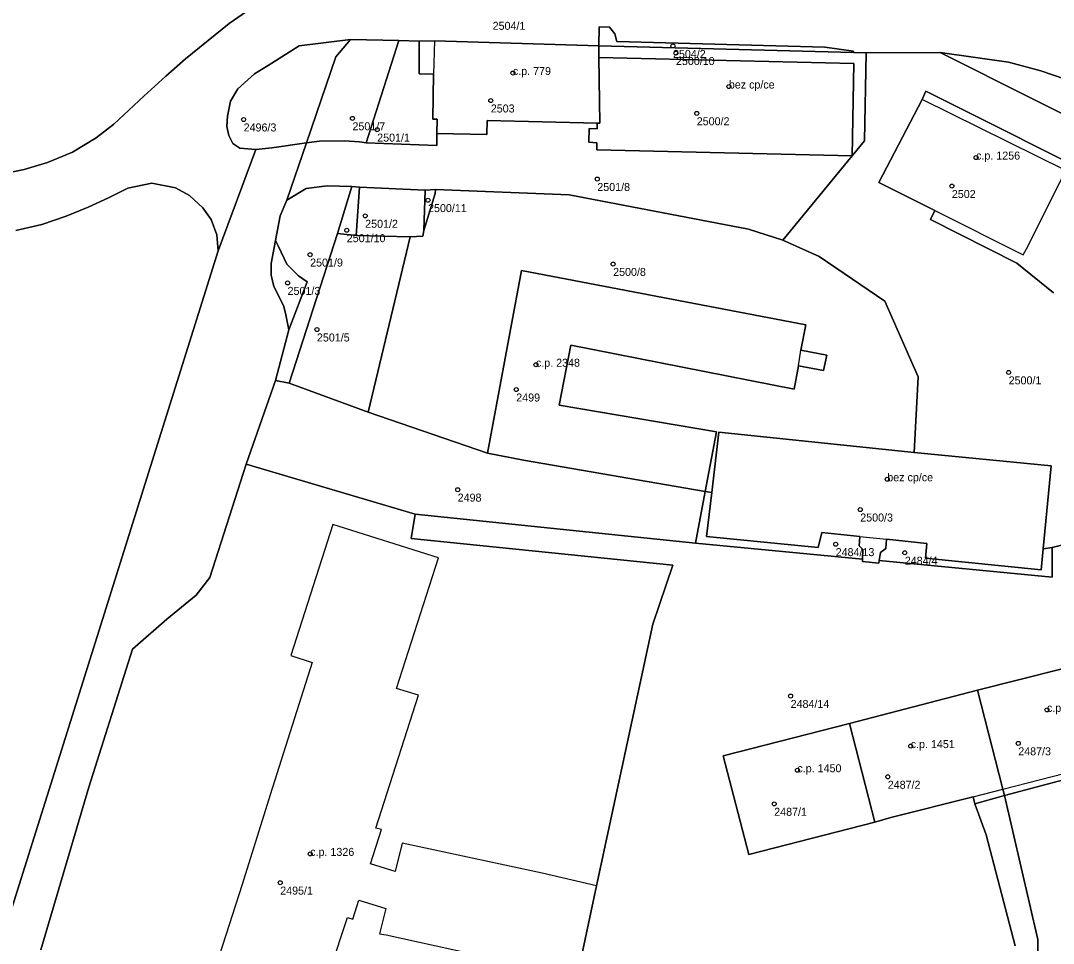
# Model space of a CAD drawing. Extents: x -878211 to -870363, y -1058464 to -1052522.
# Drawn here: x -874203.7 to -874074.6, y -1055566.8 to -1055451.4 of the extents above; entities that cross this region are included whole.
import ezdxf

# ---------------------------------------------------------------- set-up
doc = ezdxf.new("R2010")
doc.units = 0
for name, color, linetype in [('Definiční body', 7, 'Continuous'), ('Polygon budovy', 7, 'Continuous'), ('Polygon parcely', 7, 'Continuous')]:
    doc.layers.add(name, color=color, linetype=linetype)

msp = doc.modelspace()

# ---------------------------------------------------------------- linework, layer by layer
at = {"layer": 'Definiční body'}
for centre in [(-874122.14, -1055454.60994), (-874121.77, -1055455.49994), (-874142.15, -1055457.98994), (-874115.16, -1055459.67994), (-874144.91, -1055461.42994), (-874119.17, -1055463.02994), (-874175.8, -1055463.79994), (-874162.2, -1055463.65994), (-874159.11, -1055465.06994), (-874084.26, -1055468.55994), (-874131.6, -1055471.23994), (-874087.29, -1055472.11994), (-874152.75, -1055473.87994), (-874160.61, -1055475.83994), (-874162.91, -1055477.63994), (-874167.49, -1055480.68994), (-874129.62, -1055481.85994), (-874170.31, -1055484.22994), (-874166.64, -1055490.04994), (-874139.27, -1055494.44994), (-874080.19, -1055495.40994), (-874141.73, -1055497.54994), (-874095.36, -1055508.75994), (-874149.05, -1055510.05994), (-874098.74, -1055512.54994), (-874101.81, -1055516.87994), (-874093.17, -1055517.94994), (-874107.44, -1055535.84994), (-874075.4, -1055537.57994), (-874078.99, -1055541.76994), (-874092.43, -1055542.10994), (-874106.59, -1055545.12994), (-874095.3, -1055545.94994), (-874109.49, -1055549.32994), (-874167.48, -1055555.57994), (-874171.23, -1055559.17994)]:
    msp.add_circle(centre, 0.25, dxfattribs=at)
at = {"layer": 'Polygon budovy'}
for points in [[(-874152.06, -1055458.13), (-874152.15, -1055463.76), (-874151.63, -1055463.77), (-874151.64, -1055465.56), (-874145.4, -1055465.66), (-874145.38, -1055463.93), (-874131.6, -1055464.26), (-874131.3, -1055464.27), (-874131.41, -1055456.03), (-874131.39, -1055454.58), (-874151.95, -1055453.98)], [(-874132.61, -1055464.91), (-874132.65, -1055466.65), (-874131.64, -1055466.71), (-874131.66, -1055467.6), (-874099.76, -1055468.32), (-874099.56, -1055456.81), (-874131.41, -1055456.03), (-874131.3, -1055464.27), (-874131.6, -1055464.26), (-874131.62, -1055464.95)], [(-874091, -1055461.29), (-874096.4, -1055471.67), (-874089.43, -1055475.19), (-874078.38, -1055480.72), (-874077.98, -1055479.95), (-874073.46, -1055471.02), (-874073.03, -1055470.19)], [(-874145.31, -1055505.48), (-874140.84, -1055506.38), (-874118.14, -1055510.27), (-874116.69, -1055502.82), (-874136.36, -1055499.5), (-874134.89, -1055492), (-874107.01, -1055497.49), (-874106.44, -1055494.57), (-874106.16, -1055492.64), (-874105.53, -1055489.47), (-874141.07, -1055482.66)], [(-874074.86, -1055507.09), (-874092.01, -1055505.42), (-874116.41, -1055502.88), (-874117.3, -1055510.42), (-874117.95, -1055515.93), (-874104.01, -1055517.3), (-874103.55, -1055515.43), (-874098.77, -1055515.93), (-874095.46, -1055516.25), (-874090.43, -1055516.78), (-874090.57, -1055518.64), (-874076.11, -1055520.06), (-874075.87, -1055517.46)], [(-874084.09, -1055535.12), (-874080.93, -1055547.5), (-874065.49, -1055543.55), (-874068.56, -1055531.21)], [(-874084.09, -1055535.12), (-874100.1, -1055539.27), (-874096.93, -1055551.61), (-874094.92, -1055551.05), (-874084.63, -1055548.45), (-874080.93, -1055547.5)], [(-874100.1, -1055539.27), (-874115.89, -1055543.33), (-874112.67, -1055555.66), (-874096.93, -1055551.61)]]:
    msp.add_lwpolyline(points, close=True, dxfattribs=at)
for points in [[(-874134.1, -1055570.95), (-874131.7, -1055559.59), (-874138.51, -1055558), (-874155.98, -1055554.25), (-874156.87, -1055557.79), (-874159.95, -1055556.83), (-874158.59, -1055552.55), (-874159.26, -1055552.35), (-874153.94, -1055535.74), (-874156.69, -1055534.9), (-874151.46, -1055518.58), (-874164.67, -1055514.4), (-874169.91, -1055530.78), (-874167.23, -1055531.64), (-874172.48, -1055548.21), (-874176, -1055559.41), (-874181.31, -1055575.93)], [(-874168.15, -1055580.11), (-874163.73, -1055566.29), (-874162.82, -1055563.52), (-874162.17, -1055563.73), (-874161.41, -1055561.38), (-874158.02, -1055562.4), (-874158.81, -1055565.56), (-874157.97, -1055565.71), (-874140.96, -1055569.44)]]:
    msp.add_lwpolyline(points, dxfattribs=at)
at = {"layer": 'Polygon parcely'}
for points in [[(-874206.3, -1055470.66), (-874203.22, -1055470.04), (-874200.33, -1055469.18), (-874197.18, -1055467.87), (-874194.23, -1055466.07), (-874192.04, -1055464.36), (-874188.29, -1055460.9), (-874185.54, -1055458.37), (-874183.06, -1055456.21), (-874177.59, -1055451.78), (-874174.34, -1055449.55), (-874169.81, -1055447.22), (-874166.06, -1055445.81), (-874162.22, -1055444.67), (-874158.11, -1055444.21), (-874198.9, -1055442.81), (-874202.95, -1055442.48), (-874204.59, -1055441.91)], [(-874068.39, -1055450.86), (-874075.38, -1055448.65), (-874086.9, -1055446.64), (-874097.68, -1055446.23), (-874158.11, -1055444.21), (-874162.22, -1055444.67), (-874166.06, -1055445.81), (-874169.81, -1055447.22), (-874174.34, -1055449.55), (-874177.59, -1055451.78), (-874183.06, -1055456.21), (-874185.54, -1055458.37), (-874188.29, -1055460.9), (-874192.04, -1055464.36), (-874194.23, -1055466.07), (-874197.18, -1055467.87), (-874200.33, -1055469.18), (-874203.22, -1055470.04), (-874206.3, -1055470.66)], [(-874168.85, -1055454.61), (-874162.46, -1055453.81), (-874156.4, -1055453.91), (-874153.87, -1055454.02), (-874151.95, -1055453.98), (-874131.39, -1055454.58), (-874131.36, -1055452.2), (-874130.06, -1055452.24), (-874129.43, -1055453.08), (-874129.17, -1055454.06), (-874103.18, -1055454.75), (-874099.57, -1055455.26), (-874099.59, -1055455.44), (-874098.01, -1055455.48), (-874088.75, -1055455.43), (-874080.23, -1055456.64), (-874076.17, -1055457.72), (-874068.64, -1055460.3)], [(-874179.17, -1055478.23), (-874178.98, -1055480.23), (-874174.26, -1055467.53), (-874176.28, -1055467.39), (-874177.14, -1055466.8), (-874177.67, -1055465.81), (-874177.92, -1055464.66), (-874177.83, -1055463.4), (-874177.44, -1055461.5), (-874176.52, -1055459.96), (-874174.45, -1055458.07), (-874172.26, -1055456.74), (-874168.85, -1055454.61)], [(-874066.44, -1055472.32), (-874090.56, -1055460.27), (-874091, -1055461.29), (-874096.4, -1055471.67), (-874089.43, -1055475.19), (-874089.95, -1055476.29), (-874079.15, -1055481.75), (-874074.6, -1055485.44)], [(-874074.6, -1055485.44), (-874079.15, -1055481.75), (-874089.95, -1055476.29), (-874089.43, -1055475.19), (-874096.4, -1055471.67), (-874091, -1055461.29), (-874090.56, -1055460.27), (-874066.44, -1055472.32)], [(-874201.15, -1055567.59), (-874195.16, -1055547.26), (-874189.68, -1055529.99), (-874185.4, -1055526.23), (-874181.75, -1055523.23), (-874180.04, -1055521.04), (-874175.48, -1055506.88), (-874171.82, -1055496.4), (-874170.14, -1055490.1), (-874170.56, -1055488.01), (-874170.83, -1055487.05), (-874172.04, -1055484.67), (-874172.38, -1055483.26), (-874172.34, -1055481.78), (-874171.81, -1055478.9), (-874171.25, -1055475.84), (-874170.39, -1055473.89), (-874167.95, -1055466.72), (-874172.27, -1055467.33), (-874174.26, -1055467.53), (-874178.98, -1055480.23), (-874179.44, -1055481.65), (-874199.44, -1055545.39), (-874217.51, -1055602.77)], [(-874217.51, -1055602.77), (-874199.44, -1055545.39), (-874179.44, -1055481.65), (-874178.98, -1055480.23), (-874179.17, -1055478.23), (-874179.84, -1055476.29), (-874180.9, -1055474.83), (-874182.56, -1055473.31), (-874184.32, -1055472.34), (-874187.26, -1055471.74), (-874190.27, -1055472.39), (-874192.69, -1055473.58), (-874195.24, -1055474.76), (-874197.99, -1055475.88), (-874201.01, -1055476.93), (-874204.29, -1055477.68)], [(-874204.29, -1055477.68), (-874201.01, -1055476.93), (-874197.99, -1055475.88), (-874195.24, -1055474.76), (-874192.69, -1055473.58), (-874190.27, -1055472.39), (-874187.26, -1055471.74), (-874184.32, -1055472.34), (-874182.56, -1055473.31), (-874180.9, -1055474.83), (-874179.84, -1055476.29), (-874179.17, -1055478.23)], [(-874134.1, -1055570.95), (-874131.7, -1055559.59), (-874124.65, -1055526.89), (-874122.14, -1055519.51), (-874154.86, -1055516.16), (-874154.35, -1055513.11), (-874175.48, -1055506.88), (-874180.04, -1055521.04), (-874181.75, -1055523.23), (-874185.4, -1055526.23), (-874189.68, -1055529.99), (-874195.16, -1055547.26), (-874201.15, -1055567.59)], [(-874036.04, -1055507.72), (-874074.76, -1055517.27), (-874074.76, -1055521.01), (-874096.37, -1055518.93), (-874096.4, -1055519.23), (-874098.47, -1055519.03), (-874098.44, -1055518.74), (-874119.32, -1055516.74), (-874154.35, -1055513.11), (-874154.86, -1055516.16), (-874122.14, -1055519.51), (-874124.65, -1055526.89), (-874131.7, -1055559.59), (-874134.1, -1055570.95)], [(-873959.48, -1055523.8), (-873981.35, -1055527.67), (-873993.84, -1055530.89), (-874010.88, -1055536.22), (-874009.98, -1055538.96), (-874013.64, -1055539.04), (-874015.84, -1055537.41), (-874017.18, -1055533.62), (-874017.5, -1055532.25), (-874033.32, -1055536.14), (-874049.11, -1055540.15), (-874065.33, -1055544.19), (-874080.73, -1055548.27), (-874076.54, -1055566.26), (-874076.51, -1055570.62)], [(-874079.37, -1055567.09), (-874083.01, -1055553.18), (-874084.43, -1055549.33), (-874084.63, -1055548.45), (-874094.92, -1055551.05), (-874096.93, -1055551.61), (-874112.67, -1055555.66), (-874115.89, -1055543.33), (-874100.1, -1055539.27), (-874084.09, -1055535.12), (-874068.56, -1055531.21)], [(-874076.51, -1055570.62), (-874076.54, -1055566.26), (-874080.73, -1055548.27), (-874084.43, -1055549.33), (-874083.01, -1055553.18), (-874079.37, -1055567.09)]]:
    msp.add_lwpolyline(points, dxfattribs=at)
for points in [[(-874099.59, -1055455.44), (-874099.57, -1055455.26), (-874103.18, -1055454.75), (-874129.17, -1055454.06), (-874129.43, -1055453.08), (-874130.06, -1055452.24), (-874131.36, -1055452.2), (-874131.39, -1055454.58)], [(-874176.52, -1055459.96), (-874177.44, -1055461.5), (-874177.83, -1055463.4), (-874177.92, -1055464.66), (-874177.67, -1055465.81), (-874177.14, -1055466.8), (-874176.28, -1055467.39), (-874174.26, -1055467.53), (-874172.27, -1055467.33), (-874167.95, -1055466.72), (-874164.29, -1055455.96), (-874162.46, -1055453.81), (-874168.85, -1055454.61), (-874172.26, -1055456.74), (-874174.45, -1055458.07)], [(-874156.4, -1055453.91), (-874162.46, -1055453.81), (-874164.29, -1055455.96), (-874167.95, -1055466.72), (-874166.34, -1055466.49), (-874163.22, -1055466.46), (-874161.3, -1055466.57), (-874160.5, -1055466.7)], [(-874151.64, -1055465.56), (-874151.63, -1055463.77), (-874152.15, -1055463.76), (-874152.06, -1055458.13), (-874153.86, -1055458.11), (-874153.87, -1055454.02), (-874156.4, -1055453.91), (-874160.5, -1055466.7), (-874151.66, -1055467.05)], [(-874153.87, -1055454.02), (-874153.86, -1055458.11), (-874152.06, -1055458.13), (-874152.15, -1055463.76), (-874151.63, -1055463.77), (-874151.64, -1055465.56), (-874145.4, -1055465.66), (-874145.38, -1055463.93), (-874131.6, -1055464.26), (-874131.3, -1055464.27), (-874131.41, -1055456.03), (-874131.39, -1055454.58), (-874151.95, -1055453.98)], [(-874131.39, -1055454.58), (-874131.41, -1055456.03), (-874099.56, -1055456.81), (-874099.76, -1055468.32), (-874098.22, -1055466.45), (-874098.01, -1055455.48), (-874099.59, -1055455.44)], [(-874099.56, -1055456.81), (-874131.41, -1055456.03), (-874131.3, -1055464.27), (-874131.6, -1055464.26), (-874131.62, -1055464.95), (-874132.61, -1055464.91), (-874132.65, -1055466.65), (-874131.64, -1055466.71), (-874131.66, -1055467.6), (-874099.76, -1055468.32)], [(-874088.75, -1055455.43), (-874098.01, -1055455.48), (-874098.22, -1055466.45), (-874099.76, -1055468.32), (-874108.42, -1055478.86), (-874103.88, -1055480.91), (-874095.65, -1055486.5), (-874091.49, -1055495.97), (-874092.01, -1055505.42), (-874074.86, -1055507.09), (-874075.87, -1055517.46), (-874074.76, -1055517.27), (-874036.04, -1055507.72), (-874034.41, -1055507.21), (-874030.41, -1055505.09), (-874026.37, -1055483.35), (-874041.94, -1055477.59), (-874048.18, -1055475.32), (-874054.31, -1055472.71)], [(-874080.23, -1055456.64), (-874088.75, -1055455.43), (-874054.31, -1055472.71), (-874048.18, -1055475.32), (-874041.94, -1055477.59), (-874026.37, -1055483.35), (-874023.99, -1055483.48), (-874023.69, -1055473.97), (-874025.14, -1055472.71), (-874052.42, -1055467.46), (-874068.64, -1055460.3), (-874076.17, -1055457.72)], [(-874161.33, -1055472.27), (-874153.12, -1055472.63), (-874151.83, -1055472.53), (-874135.11, -1055473.2), (-874112.72, -1055477.5), (-874108.42, -1055478.86), (-874099.76, -1055468.32), (-874131.66, -1055467.6), (-874131.64, -1055466.71), (-874132.65, -1055466.65), (-874132.61, -1055464.91), (-874131.62, -1055464.95), (-874131.6, -1055464.26), (-874145.38, -1055463.93), (-874145.4, -1055465.66), (-874151.64, -1055465.56), (-874151.66, -1055467.05), (-874160.5, -1055466.7), (-874161.3, -1055466.57), (-874163.22, -1055466.46), (-874166.34, -1055466.49), (-874167.95, -1055466.72), (-874170.39, -1055473.89), (-874168, -1055472.4), (-874165.38, -1055472.08), (-874162.26, -1055472.17)], [(-874170.1, -1055496.77), (-874164.08, -1055478.04), (-874162.26, -1055472.17), (-874165.38, -1055472.08), (-874168, -1055472.4), (-874170.39, -1055473.89), (-874171.25, -1055475.84), (-874171.81, -1055478.9), (-874171.45, -1055479.67), (-874170.39, -1055481.88), (-874168.94, -1055483.35), (-874167.88, -1055484.07), (-874170.14, -1055490.1), (-874171.82, -1055496.4)], [(-874162.26, -1055472.17), (-874164.08, -1055478.04), (-874161.72, -1055478.29), (-874161.33, -1055472.27)], [(-874154.99, -1055478.44), (-874153.39, -1055478.39), (-874153.29, -1055477.65), (-874153.12, -1055472.63), (-874161.33, -1055472.27), (-874161.72, -1055478.29)], [(-874153.29, -1055477.65), (-874153.39, -1055478.39), (-874154.99, -1055478.44), (-874160.23, -1055500.36), (-874145.31, -1055505.48), (-874141.07, -1055482.66), (-874105.53, -1055489.47), (-874106.16, -1055492.64), (-874102.91, -1055493.27), (-874103.34, -1055495.15), (-874106.44, -1055494.57), (-874107.01, -1055497.49), (-874134.89, -1055492), (-874136.36, -1055499.5), (-874116.69, -1055502.82), (-874118.14, -1055510.27), (-874117.3, -1055510.42), (-874116.41, -1055502.88), (-874092.01, -1055505.42), (-874091.49, -1055495.97), (-874095.65, -1055486.5), (-874103.88, -1055480.91), (-874108.42, -1055478.86), (-874112.72, -1055477.5), (-874135.11, -1055473.2), (-874151.83, -1055472.53), (-874151.87, -1055473.06)], [(-874151.83, -1055472.53), (-874153.12, -1055472.63), (-874153.29, -1055477.65), (-874151.87, -1055473.06)], [(-874164.08, -1055478.04), (-874170.1, -1055496.77), (-874160.23, -1055500.36), (-874154.99, -1055478.44), (-874161.72, -1055478.29)], [(-874170.39, -1055481.88), (-874171.45, -1055479.67), (-874171.81, -1055478.9), (-874172.34, -1055481.78), (-874172.38, -1055483.26), (-874172.04, -1055484.67), (-874170.83, -1055487.05), (-874170.56, -1055488.01), (-874170.14, -1055490.1), (-874167.88, -1055484.07), (-874168.94, -1055483.35)], [(-874107.01, -1055497.49), (-874106.44, -1055494.57), (-874103.34, -1055495.15), (-874102.91, -1055493.27), (-874106.16, -1055492.64), (-874105.53, -1055489.47), (-874141.07, -1055482.66), (-874145.31, -1055505.48), (-874140.84, -1055506.38), (-874118.14, -1055510.27), (-874116.69, -1055502.82), (-874136.36, -1055499.5), (-874134.89, -1055492)], [(-874170.1, -1055496.77), (-874171.82, -1055496.4), (-874175.48, -1055506.88), (-874154.35, -1055513.11), (-874119.32, -1055516.74), (-874118.14, -1055510.27), (-874140.84, -1055506.38), (-874145.31, -1055505.48), (-874160.23, -1055500.36)], [(-874098.77, -1055515.93), (-874098.87, -1055517.07), (-874098.42, -1055517.53), (-874098.44, -1055518.74), (-874098.47, -1055519.03), (-874096.4, -1055519.23), (-874096.37, -1055518.93), (-874096.2, -1055517.91), (-874095.56, -1055517.42), (-874095.46, -1055516.25), (-874090.43, -1055516.78), (-874090.57, -1055518.64), (-874076.11, -1055520.06), (-874075.87, -1055517.46), (-874074.86, -1055507.09), (-874092.01, -1055505.42), (-874116.41, -1055502.88), (-874117.3, -1055510.42), (-874117.95, -1055515.93), (-874104.01, -1055517.3), (-874103.55, -1055515.43)], [(-874118.14, -1055510.27), (-874119.32, -1055516.74), (-874098.44, -1055518.74), (-874098.42, -1055517.53), (-874098.87, -1055517.07), (-874098.77, -1055515.93), (-874103.55, -1055515.43), (-874104.01, -1055517.3), (-874117.95, -1055515.93), (-874117.3, -1055510.42)], [(-874096.37, -1055518.93), (-874074.76, -1055521.01), (-874074.76, -1055517.27), (-874075.87, -1055517.46), (-874076.11, -1055520.06), (-874090.57, -1055518.64), (-874090.43, -1055516.78), (-874095.46, -1055516.25), (-874095.56, -1055517.42), (-874096.2, -1055517.91)], [(-874068.56, -1055531.21), (-874084.09, -1055535.12), (-874080.93, -1055547.5), (-874080.73, -1055548.27), (-874065.33, -1055544.19), (-874065.49, -1055543.55)], [(-874080.73, -1055548.27), (-874080.93, -1055547.5), (-874084.09, -1055535.12), (-874100.1, -1055539.27), (-874096.93, -1055551.61), (-874094.92, -1055551.05), (-874084.63, -1055548.45), (-874084.43, -1055549.33)], [(-874115.89, -1055543.33), (-874112.67, -1055555.66), (-874096.93, -1055551.61), (-874100.1, -1055539.27)]]:
    msp.add_lwpolyline(points, close=True, dxfattribs=at)

# ---------------------------------------------------------------- texts
at = {"layer": 'Definiční body'}
for s, p in [('2504/1', (-874144.68, -1055452.589)), ('2504/2', (-874122.14, -1055456.099)), ('2500/10', (-874121.77, -1055456.989)), ('c.p. 779', (-874142.15, -1055458.24)), ('bez cp/ce', (-874115.16, -1055459.929)), ('2503', (-874144.91, -1055462.919)), ('2501/7', (-874162.2, -1055465.149)), ('2500/2', (-874119.17, -1055464.519)), ('2496/3', (-874175.8, -1055465.289)), ('2501/1', (-874159.11, -1055466.559)), ('c.p. 1256', (-874084.26, -1055468.81)), ('2501/8', (-874131.6, -1055472.729)), ('2502', (-874087.29, -1055473.609)), ('2500/11', (-874152.75, -1055475.369)), ('2501/2', (-874160.61, -1055477.329)), ('2501/10', (-874162.91, -1055479.129)), ('2501/9', (-874167.49, -1055482.179)), ('2500/8', (-874129.62, -1055483.349)), ('2501/3', (-874170.31, -1055485.719)), ('2501/5', (-874166.64, -1055491.539)), ('c.p. 2348', (-874139.27, -1055494.7)), ('2500/1', (-874080.19, -1055496.899)), ('2499', (-874141.73, -1055499.039)), ('bez cp/ce', (-874095.36, -1055509.01)), ('2498', (-874149.05, -1055511.549)), ('2500/3', (-874098.74, -1055514.039)), ('2484/13', (-874101.81, -1055518.369)), ('2484/4', (-874093.17, -1055519.439)), ('2484/14', (-874107.44, -1055537.339)), ('c.p. 1452', (-874075.4, -1055537.83)), ('c.p. 1451', (-874092.43, -1055542.36)), ('2487/3', (-874078.99, -1055543.259)), ('c.p. 1450', (-874106.59, -1055545.379)), ('2487/2', (-874095.3, -1055547.439)), ('2487/1', (-874109.49, -1055550.819)), ('c.p. 1326', (-874167.48, -1055555.83)), ('2495/1', (-874171.23, -1055560.669))]:
    msp.add_text(s, height=0.999996, dxfattribs=at).set_placement(p)

doc.saveas('drawing.dxf')
